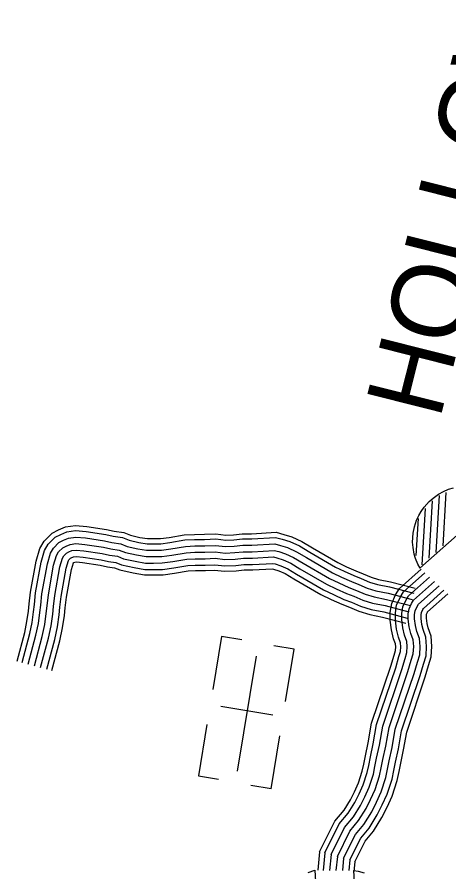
# Model space of a CAD drawing. Extents: x 1788175 to 1969470, y 584502 to 738744.
# Drawn here: x 1934293 to 1936378, y 606635 to 610763 of the extents above; entities that cross this region are included whole.
import ezdxf

# ---------------------------------------------------------------- set-up
doc = ezdxf.new("R2010")
doc.units = 0
for name, color, linetype in [('DESIGN - ROW - Right-of-Way and Easement Labels', 7, 'Continuous'), ('DESIGN - UTILITIES - Cable (Underground) with Text', 7, 'Continuous'), ('SURVEY - TRANSPORTATION - Roads', 7, 'Continuous')]:
    doc.layers.add(name, color=color, linetype=linetype)

msp = doc.modelspace()

# ---------------------------------------------------------------- linework, layer by layer
at = {"layer": 'DESIGN - UTILITIES - Cable (Underground) with Text'}
for p, q in [((1936315.7, 608177.6), (1936332.2, 608451.8)), ((1936349.4, 608210), (1936364.9, 608467.6)), ((1936282.4, 608150.4), (1936299, 608426.4)), ((1936248.6, 608117.1), (1936265, 608389.5)), ((1936219.7, 608163.1), (1936230.4, 608341.1)), ((1935279.3, 607772.2), (1935237, 607514.9)), ((1935377.6, 607756.1), (1935279.9, 607772.1)), ((1935630.3, 607710.5), (1935531.8, 607726.7)), ((1935588.5, 607457.2), (1935630.2, 607710.5)), ((1935527.1, 607391.9), (1935276.8, 607433)), ((1935209.3, 607346.2), (1935168.5, 607098.1)), ((1935519.4, 607036.4), (1935561.2, 607291)), ((1935168.6, 607098.1), (1935265.5, 607082.1)), ((1935519.2, 607036.4), (1935421, 607052.5))]:
    msp.add_line(p, q, dxfattribs=at)
for points in [[(1936238.3, 608101.1), (1936228.1, 608120.5), (1936216.8, 608148), (1936210.7, 608168.4), (1936204.4, 608202), (1936202.5, 608227.3), (1936204.9, 608270.3), (1936211.1, 608301.3), (1936221.5, 608332.8), (1936232, 608355.6), (1936243.4, 608375.4), (1936258.3, 608396.6), (1936281.9, 608423), (1936301.2, 608440.1), (1936327, 608458.3), (1936352, 608472), (1936376.5, 608482.3), (1936399.8, 608489.6)], [(1936625.1, 608445.1), (1936238, 608101.8)], [(1935446.9, 607676.4), (1935355.6, 607120.8)], [(1935698.8, 606631.5), (1935731, 606642.4), (1935761.5, 606125.8)], [(1935918.6, 606641.5), (1935940.2, 606637.5), (1935968.7, 606629.4)], [(1935949.8, 606124.8), (1935919.3, 606641.3)]]:
    msp.add_lwpolyline(points, dxfattribs=at)
at = {"layer": 'SURVEY - TRANSPORTATION - Roads'}
for points in [[(1934292.6, 607653), (1934329.6, 607790.8), (1934340.4, 607844), (1934347.7, 607894.1), (1934351.4, 607928.6), (1934357.6, 607985.8), (1934384.7, 608136), (1934402.6, 608195.7), (1934422.9, 608232.4), (1934461.3, 608271.1), (1934493.1, 608287.2), (1934526.1, 608300.5), (1934574.6, 608307.6), (1934629.5, 608302.5), (1934724.9, 608288), (1934760.8, 608280.1), (1934807.8, 608273.2), (1934840.7, 608260.2), (1934885.9, 608250.3), (1934922.6, 608244), (1934951.2, 608244.1), (1934985.8, 608244.2), (1935026.5, 608249.4), (1935099.8, 608262.3), (1935149.2, 608264.8), (1935197.6, 608264.9), (1935253, 608267.3), (1935300.9, 608261.5), (1935337.2, 608263.2), (1935379.1, 608267.5), (1935425, 608267.7), (1935542.8, 608274.7), (1935580, 608264.7), (1935618.5, 608252.7), (1935668.3, 608230.5), (1935718.4, 608200.2), (1935841, 608128.7), (1935883.1, 608108.6), (1935928.2, 608088.1), (1935963.3, 608074.6), (1936002.9, 608057.8), (1936038.3, 608046.6), (1936096.2, 608035.2), (1936214.2, 608004.6)], [(1934316.5, 607646.6), (1934353.7, 607785.2), (1934364.8, 607839.7), (1934372.2, 607891), (1934376, 607925.9), (1934382.1, 607982.2), (1934408.7, 608130.2), (1934425.5, 608186.1), (1934442.9, 608217.5), (1934476, 608250.9), (1934503.3, 608264.6), (1934532.6, 608276.5), (1934575.3, 608282.7), (1934626.5, 608278), (1934720.4, 608263.7), (1934756.3, 608255.8), (1934801.4, 608249.2), (1934833.4, 608236.5), (1934881.2, 608226), (1934920.6, 608219.3), (1934951.2, 608219.4), (1934987.4, 608219.5), (1935030.2, 608225), (1935102.6, 608237.6), (1935149.9, 608240.1), (1935198.1, 608240.2), (1935252, 608242.5), (1935300, 608236.7), (1935339.1, 608238.5), (1935380.4, 608242.8), (1935425.8, 608242.9), (1935540.2, 608249.8), (1935573.1, 608240.9), (1935609.8, 608229.6), (1935656.8, 608208.6), (1935705.8, 608178.9), (1935829.4, 608106.8), (1935872.7, 608086.2), (1935918.7, 608065.3), (1935954, 608051.7), (1935994.3, 608034.5), (1936032.2, 608022.6), (1936090.8, 608011.1), (1936208, 607980.6)], [(1934346.5, 607638.6), (1934383.9, 607778), (1934395.3, 607834.4), (1934403, 607887.1), (1934406.8, 607922.6), (1934412.8, 607977.8), (1934438.9, 608123), (1934454.3, 608174), (1934467.9, 608198.7), (1934494.5, 608225.5), (1934516.1, 608236.4), (1934540.8, 608246.3), (1934576.1, 608251.5), (1934622.7, 608247.2), (1934714.8, 608233.2), (1934750.7, 608225.3), (1934793.3, 608219.1), (1934824.4, 608206.7), (1934875.3, 608195.6), (1934918, 608188.3), (1934951.3, 608188.4), (1934989.4, 608188.5), (1935034.8, 608194.3), (1935106, 608206.8), (1935150.7, 608209.1), (1935198.9, 608209.2), (1935250.8, 608211.5), (1935298.8, 608205.6), (1935341.4, 608207.6), (1935382.1, 608211.8), (1935426.8, 608212), (1935537, 608218.6), (1935564.5, 608211.1), (1935598.9, 608200.5), (1935642.4, 608181.1), (1935690, 608152.3), (1935814.9, 608079.3), (1935859.6, 608058.1), (1935906.7, 608036.7), (1935942.4, 608022.9), (1935983.6, 608005.4), (1936024.6, 607992.5), (1936083.9, 607980.8), (1936200.2, 607950.6)], [(1934376.4, 607630.5), (1934414, 607770.9), (1934425.9, 607829.1), (1934433.7, 607883.2), (1934437.7, 607919.3), (1934443.5, 607973.4), (1934469.1, 608115.8), (1934483, 608161.9), (1934493, 608180), (1934512.9, 608200.1), (1934528.9, 608208.1), (1934548.9, 608216.2), (1934576.9, 608220.3), (1934619, 608216.4), (1934709.1, 608202.7), (1934745.2, 608194.8), (1934785.2, 608188.9), (1934815.3, 608177), (1934869.3, 608165.1), (1934915.4, 608157.3), (1934951.4, 608157.4), (1934991.5, 608157.5), (1935039.5, 608163.7), (1935109.5, 608175.9), (1935151.5, 608178.1), (1935199.6, 608178.2), (1935249.6, 608180.4), (1935297.7, 608174.5), (1935343.7, 608176.7), (1935383.7, 608180.8), (1935427.8, 608181), (1935533.8, 608187.3), (1935555.9, 608181.4), (1935587.9, 608171.4), (1935628, 608153.5), (1935674.1, 608125.6), (1935800.4, 608051.9), (1935846.5, 608030), (1935894.6, 608008.1), (1935930.7, 607994.2), (1935972.8, 607976.3), (1936016.9, 607962.4), (1936077, 607950.6), (1936192.4, 607920.6)], [(1934376.4, 607630.5), (1934414, 607770.9), (1934425.9, 607829.1), (1934433.7, 607883.2), (1934437.7, 607919.3), (1934443.5, 607973.4), (1934469.1, 608115.8), (1934483, 608161.9), (1934493, 608180), (1934512.9, 608200.1), (1934528.9, 608208.1), (1934548.9, 608216.2), (1934576.9, 608220.3), (1934619, 608216.4), (1934709.1, 608202.7), (1934745.2, 608194.8), (1934785.2, 608188.9), (1934815.3, 608177), (1934869.3, 608165.1), (1934915.4, 608157.3), (1934951.4, 608157.4), (1934991.5, 608157.5), (1935039.5, 608163.7), (1935109.5, 608175.9), (1935151.5, 608178.1), (1935199.6, 608178.2), (1935249.6, 608180.4), (1935297.7, 608174.5), (1935343.7, 608176.7), (1935383.7, 608180.8), (1935427.8, 608181), (1935533.8, 608187.3), (1935555.9, 608181.4), (1935587.9, 608171.4), (1935628, 608153.5), (1935674.1, 608125.6), (1935800.4, 608051.9), (1935846.5, 608030), (1935894.6, 608008.1), (1935930.7, 607994.2), (1935972.8, 607976.3), (1936016.9, 607962.4), (1936077, 607950.6), (1936192.4, 607920.6)], [(1934406.3, 607622.5), (1934444.2, 607763.8), (1934456.4, 607823.7), (1934464.5, 607879.3), (1934468.5, 607915.9), (1934474.2, 607969), (1934499.3, 608108.5), (1934511.8, 608149.8), (1934518, 608161.2), (1934531.4, 608174.6), (1934541.7, 608179.9), (1934557.1, 608186.1), (1934577.8, 608189.1), (1934615.2, 608185.6), (1934703.4, 608172.2), (1934739.6, 608164.3), (1934777.1, 608158.8), (1934806.2, 608147.2), (1934863.4, 608134.7), (1934912.8, 608126.3), (1934951.5, 608126.4), (1934993.5, 608126.5), (1935044.1, 608133), (1935113, 608145.1), (1935152.4, 608147.1), (1935200.3, 608147.2), (1935248.4, 608149.3), (1935296.5, 608143.4), (1935346, 608145.7), (1935385.4, 608149.8), (1935428.7, 608150), (1935530.7, 608156.1), (1935547.3, 608151.6), (1935577, 608142.4), (1935613.6, 608126), (1935658.3, 608099), (1935786, 608024.5), (1935833.5, 608001.9), (1935882.6, 607979.5), (1935919.1, 607965.5), (1935962.1, 607947.2), (1936009.2, 607932.3), (1936070.1, 607920.4), (1936184.6, 607890.6)], [(1934436.3, 607614.5), (1934474.4, 607756.7), (1934487, 607818.4), (1934495.3, 607875.4), (1934499.3, 607912.6), (1934504.9, 607964.6), (1934529.5, 608101.3), (1934540.5, 608137.7), (1934543.1, 608142.4), (1934549.8, 608149.2), (1934554.5, 608151.6), (1934565.3, 608155.9), (1934578.6, 608157.9), (1934611.5, 608154.9), (1934697.8, 608141.7), (1934734, 608133.8), (1934769.1, 608128.6), (1934797.1, 608117.5), (1934857.5, 608104.3), (1934910.2, 608095.2), (1934951.6, 608095.4), (1934995.5, 608095.5), (1935048.8, 608102.4), (1935116.5, 608114.2), (1935153.2, 608116.1), (1935201, 608116.2), (1935247.2, 608118.2), (1935295.4, 608112.3), (1935348.4, 608114.8), (1935387, 608118.8), (1935429.7, 608119), (1935527.5, 608124.8), (1935538.6, 608121.8), (1935566.1, 608113.3), (1935599.2, 608098.5), (1935642.5, 608072.3), (1935771.5, 607997), (1935820.4, 607973.8), (1935870.6, 607950.9), (1935907.4, 607936.7), (1935951.3, 607918.1), (1936001.5, 607902.3), (1936063.2, 607890.1), (1936176.8, 607860.6)], [(1934461.1, 607607.8), (1934499.5, 607750.8), (1934512.3, 607814), (1934520.8, 607872.2), (1934524.9, 607909.8), (1934530.4, 607960.9), (1934554.6, 608095.3), (1934564.2, 608127.2), (1934565.2, 608128.1), (1934565.2, 608128.2), (1934572, 608130.9), (1934579.3, 608132), (1934608.3, 608129.3), (1934693.1, 608116.4), (1934729.4, 608108.4), (1934762.4, 608103.6), (1934789.5, 608092.8), (1934852.6, 608079), (1934908.1, 608069.5), (1934951.7, 608069.7), (1934997.2, 608069.8), (1935052.6, 608076.9), (1935119.3, 608088.6), (1935153.9, 608090.4), (1935201.6, 608090.5), (1935246.2, 608092.4), (1935294.4, 608086.6), (1935350.3, 608089.2), (1935388.4, 608093.1), (1935430.5, 608093.2), (1935524.8, 608098.9), (1935531.5, 608097.1), (1935557, 608089.2), (1935587.3, 608075.7), (1935629.3, 608050.2), (1935759.4, 607974.3), (1935809.6, 607950.5), (1935860.7, 607927.2), (1935897.8, 607912.9), (1935942.4, 607893.9), (1935995.2, 607877.3), (1936057.5, 607865), (1936170.4, 607835.7)], [(1935753.1, 606731.6), (1935826.8, 606879.7), (1935871.2, 606932.9), (1935901.8, 606982.5), (1935921.2, 607021.7), (1935940.6, 607064.3), (1935959.4, 607121.3), (1935966.2, 607154.2), (1935974.2, 607194.6), (1935987.8, 607257.9), (1936004.4, 607352.9), (1936097.3, 607628.3), (1936112.8, 607681.4), (1936119.8, 607704), (1936120.8, 607722.2), (1936119.9, 607736.1), (1936110.6, 607760.6), (1936099.9, 607803.1), (1936094.6, 607849.7), (1936094.5, 607887.7), (1936101.5, 607930.3), (1936120.5, 607972), (1936139.9, 608003.2), (1936243.5, 608096.3)], [(1935778.5, 606727.2), (1935847.6, 606866), (1935891.3, 606918.4), (1935923.4, 606970.5), (1935943.6, 607011.1), (1935963.6, 607055.3), (1935983.3, 607114.9), (1935990.4, 607149.3), (1935998.4, 607189.6), (1936012.1, 607253.1), (1936028.4, 607346.8), (1936120.9, 607620.9), (1936136.5, 607674.3), (1936144.3, 607699.6), (1936145.6, 607722.3), (1936144.3, 607741.4), (1936134.3, 607768.1), (1936124.3, 607807.5), (1936119.3, 607851.1), (1936119.2, 607885.8), (1936125.3, 607923.1), (1936142.4, 607960.3), (1936159.1, 607987.2), (1936261.8, 608079.5)], [(1935808.8, 606718.4), (1935873.8, 606849), (1935916.6, 606900.3), (1935950.5, 606955.4), (1935971.6, 606997.8), (1935992.5, 607044), (1936013.3, 607106.9), (1936020.8, 607143.1), (1936028.7, 607183.3), (1936042.5, 607247.2), (1936058.6, 607339.1), (1936150.4, 607611.6), (1936166.2, 607665.4), (1936175.1, 607694), (1936176.6, 607722.4), (1936175, 607748), (1936163.9, 607777.4), (1936154.9, 607813.1), (1936150.3, 607852.9), (1936150.2, 607883.3), (1936155.3, 607914), (1936169.7, 607945.6), (1936183.1, 607967.1), (1936284.7, 608058.4)], [(1935839.1, 606709.7), (1935899.9, 606831.9), (1935941.8, 606882.1), (1935977.7, 606940.4), (1935999.6, 606984.5), (1936021.5, 607032.7), (1936043.3, 607098.9), (1936051.2, 607137), (1936059.1, 607177.1), (1936072.9, 607241.2), (1936088.7, 607331.5), (1936180, 607602.3), (1936195.9, 607656.4), (1936205.8, 607688.5), (1936207.7, 607722.6), (1936205.6, 607754.6), (1936193.5, 607786.7), (1936185.4, 607818.7), (1936181.3, 607854.7), (1936181.2, 607880.8), (1936185.2, 607904.9), (1936197.1, 607930.9), (1936207.1, 607947), (1936307.6, 608037.3)], [(1935839.1, 606709.7), (1935899.9, 606831.9), (1935941.8, 606882.1), (1935977.7, 606940.4), (1935999.6, 606984.5), (1936021.5, 607032.7), (1936043.3, 607098.9), (1936051.2, 607137), (1936059.1, 607177.1), (1936072.9, 607241.2), (1936088.7, 607331.5), (1936180, 607602.3), (1936195.9, 607656.4), (1936205.8, 607688.5), (1936207.7, 607722.6), (1936205.6, 607754.6), (1936193.5, 607786.7), (1936185.4, 607818.7), (1936181.3, 607854.7), (1936181.2, 607880.8), (1936185.2, 607904.9), (1936197.1, 607930.9), (1936207.1, 607947), (1936307.6, 608037.3)], [(1935869.4, 606701), (1935926, 606814.8), (1935967, 606864), (1936004.8, 606925.3), (1936027.6, 606971.2), (1936050.4, 607021.4), (1936073.3, 607090.8), (1936081.6, 607130.8), (1936089.5, 607170.8), (1936103.4, 607235.3), (1936118.8, 607323.8), (1936209.6, 607593), (1936225.6, 607647.5), (1936236.5, 607683), (1936238.8, 607722.7), (1936236.2, 607761.3), (1936223.1, 607796), (1936216, 607824.3), (1936212.3, 607856.5), (1936212.3, 607878.3), (1936215.1, 607895.7), (1936224.5, 607916.3), (1936231.1, 607926.9), (1936330.4, 608016.2)], [(1935899.6, 606692.3), (1935952.2, 606797.8), (1935992.3, 606845.8), (1936031.9, 606910.3), (1936055.6, 606957.9), (1936079.3, 607010.1), (1936103.3, 607082.8), (1936112, 607124.7), (1936119.8, 607164.6), (1936133.8, 607229.4), (1936148.9, 607316.1), (1936239.2, 607583.6), (1936255.2, 607638.6), (1936267.3, 607677.5), (1936269.8, 607722.9), (1936266.9, 607767.9), (1936252.8, 607805.3), (1936246.6, 607829.8), (1936243.3, 607858.3), (1936243.3, 607875.8), (1936245, 607886.6), (1936251.9, 607901.6), (1936255.1, 607906.8), (1936353.3, 607995.1)], [(1935923.5, 606682.5), (1935973.8, 606783.6), (1936013.2, 606830.8), (1936054.5, 606897.8), (1936078.8, 606946.9), (1936103.3, 607000.7), (1936128.2, 607076.2), (1936137.2, 607119.6), (1936145, 607159.4), (1936159, 607224.4), (1936173.9, 607309.8), (1936263.7, 607575.9), (1936279.9, 607631.1), (1936292.8, 607672.9), (1936295.6, 607723), (1936292.3, 607773.4), (1936277.3, 607813), (1936271.9, 607834.5), (1936269, 607859.8), (1936269, 607873.8), (1936269.8, 607879.1), (1936274.6, 607889.4), (1936275, 607890.1), (1936372.3, 607977.6)], [(1935753.1, 606731.6), (1935744.2, 606642.3)], [(1935778.5, 606727.2), (1935770.1, 606642.2)], [(1935808.8, 606718.4), (1935801.2, 606642)], [(1935839.1, 606709.7), (1935832.3, 606641.9)], [(1935839.1, 606709.7), (1935832.3, 606641.9)], [(1935869.4, 606701), (1935863.5, 606641.7)], [(1935899.6, 606692.3), (1935894.6, 606641.6)], [(1935923.5, 606682.5), (1935918.9, 606636)]]:
    msp.add_lwpolyline(points, dxfattribs=at)

# ---------------------------------------------------------------- texts
at = {"layer": 'DESIGN - ROW - Right-of-Way and Easement Labels'}
msp.add_text('HOLLOW', height=370, rotation=75.8541, dxfattribs=at).set_placement((1936333.2, 608813.5))

doc.saveas('drawing.dxf')
